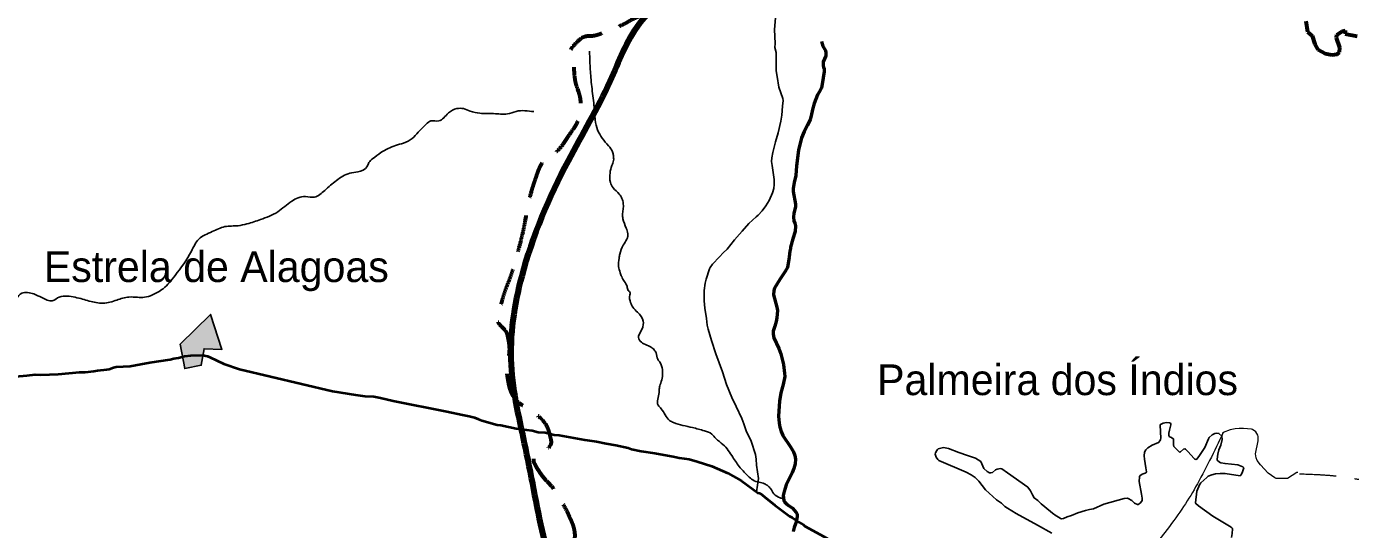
# Model space of a CAD drawing. Extents: x 553962 to 842807, y 8883888 to 9032388.
# Drawn here: x 741857 to 763398, y 8958856 to 8967044 of the extents above; entities that cross this region are included whole.
import ezdxf

# ---------------------------------------------------------------- set-up
doc = ezdxf.new("R2010")
doc.units = 0
doc.header["$LTSCALE"] = 200
doc.linetypes.add('LONG_DASH_SHORT_DASH', pattern=[9.9, 6, -1.2, 1.5, -1.2])
doc.linetypes.add('MEDIUM_DASHED', pattern=[4.5, 3, -1.5])
for name, color, linetype, lineweight in [('10', 7, 'MEDIUM_DASHED', 60), ('12', 7, 'Continuous', 25), ('14', 7, 'Continuous', 13), ('21', 7, 'Continuous', 25), ('24', 7, 'Continuous', 25), ('7', 7, 'LONG_DASH_SHORT_DASH', 60), ('9', 7, 'Continuous', 90)]:
    doc.layers.add(name, color=color, linetype=linetype, lineweight=lineweight)
doc.layers.add('41', color=7, linetype='Continuous')

msp = doc.modelspace()

# ---------------------------------------------------------------- hatches: boundary and pattern name
at = {"layer": '21'}
msp.add_hatch(color=256, dxfattribs=at).paths.add_polyline_path([(744356.4, 8961874.7), (744853, 8962358.3), (745037.2, 8961789.1), (744746.3, 8961798.3), (744699.8, 8961530.9), (744432.2, 8961475.3)])

# ---------------------------------------------------------------- linework, layer by layer
at = {"layer": '10'}
msp.add_open_spline([(751718.9, 8957290.2), (751531.6, 8957712.2), (750995.8, 8957861.4), (750836, 8958259.9), (750739.1, 8958501.4), (750810.6, 8958803), (750701.7, 8959043.4), (750649.5, 8959158.5), (750585.8, 8959273.1), (750522.6, 8959379.2), (750416.4, 8959557.6), (750245.2, 8959714.4), (750142.1, 8959894), (750059.8, 8960037.4), (750424.3, 8960195.8), (750388.3, 8960341.7), (750306, 8960675.5), (749757.2, 8960933.4), (749694.4, 8961281.9), (749657.1, 8961488.8), (749737.2, 8961760.6), (749694.4, 8961975.8), (749670.2, 8962097.1), (749510.2, 8962210.1), (749537.7, 8962334), (749613.3, 8962675.1), (749758.5, 8963019.6), (749851.1, 8963363.7), (749964, 8963783.7), (750022.5, 8964223.4), (750164.5, 8964639.7), (750243.4, 8964871.2), (750497.6, 8964991.5), (750634.5, 8965199.3), (750728.3, 8965341.6), (750833.7, 8965482.3), (750858.4, 8965647), (750892.9, 8965877.2), (750782, 8966109.4), (750768.8, 8966340.9), (750760.8, 8966481.8), (750668.1, 8966638.3), (750791.2, 8966766.2), (750923.4, 8966903.6), (751072.8, 8966882.1), (751216.6, 8966934), (751537.1, 8967049.7), (751840, 8967247.2), (752179.1, 8967269.8), (752291, 8967277.3), (752403, 8967284.8), (752514.9, 8967292.2), (752738.7, 8967307.2), (752962.6, 8967322.1), (753186.4, 8967337), (753247.3, 8967341.1), (753307.9, 8967370.8), (753353.8, 8967411.3)], degree=3, dxfattribs=at)
at = {"layer": '12'}
for points in [[(753798.1, 8969540.9), (753859.8, 8969409.4), (753909.1, 8969336.8), (753959.2, 8969249.6), (754012.5, 8969179), (754046.6, 8969117.8), (754069.8, 8969065.7), (754101.8, 8968966.1), (754161.6, 8968706.3), (754168.3, 8968520.8), (754116.9, 8968213), (754102.8, 8968082.3), (754094.2, 8967837.6), (754098.2, 8967608.9), (754095, 8967556.7), (754045.7, 8967185.6), (754028.2, 8966994.8), (754035.8, 8966766.1), (754034.7, 8966701.8), (754052, 8966621.5), (754053.6, 8966322.7), (754067.7, 8966231)], [(754067.7, 8966231), (754094.8, 8966053.9), (754159.8, 8965869.2), (754165.3, 8965840.1), (754154.7, 8965744.4), (754145.1, 8965598.1), (754131.9, 8965503.6), (754085.8, 8965310.9), (754041.9, 8965165.6), (753997.3, 8964994.1), (753981.7, 8964906.7), (753979, 8964845.2), (753990.8, 8964783.9), (754019.2, 8964554.2), (754021, 8964470.6), (754014.4, 8964409), (753992.6, 8964335.4), (753941.7, 8964212.4), (753888.1, 8964125.6), (753824, 8964043.5), (753762.8, 8963975.2), (753726.5, 8963946.3), (753606.8, 8963834.6), (753501, 8963710.1), (753459.3, 8963663.9)], [(753459.3, 8963663.9), (753375.2, 8963570.6), (753254.1, 8963422.1), (753189.6, 8963361.6), (753131.1, 8963293.6), (753017.7, 8963172.8), (752982.1, 8963123.5), (752970.7, 8963101.1), (752914.6, 8962932.2), (752900.9, 8962868.1), (752884.4, 8962747.8), (752884.2, 8962579.2), (752893.6, 8962459.8), (752918.2, 8962289)], [(752918.2, 8962289), (752933.3, 8962184.9), (752947.7, 8962120.1), (752999.2, 8961934.7), (753071.9, 8961715.6), (753180.7, 8961424), (753248.1, 8961217.1), (753248.1, 8961217.1), (753333.6, 8961006.6), (753405.8, 8960861.1), (753494.8, 8960666.1), (753525.5, 8960579.3)], [(753525.5, 8960579.3), (753567.3, 8960461.2), (753647.9, 8960293.1), (753719.6, 8960078), (753729.9, 8960000.8), (753736.5, 8959906), (753766.3, 8959686.5), (753736.3, 8959470.4)]]:
    msp.add_lwpolyline(points, dxfattribs=at)
at = {"layer": '12', "lineweight": 40}
for points in [[(741680.7, 8961348.7), (741862.6, 8961361.5), (742000.8, 8961377.5), (742091.8, 8961374.1), (742371.4, 8961382.9), (742720, 8961418.4), (742810.6, 8961420), (742952.1, 8961435.7), (743009.9, 8961446.4), (743164.6, 8961460), (743203.2, 8961467.8), (743274.7, 8961491.9), (743316.6, 8961501.9), (743544.7, 8961517.5), (743717.5, 8961546.2), (743866.4, 8961577.5), (744193.8, 8961624.7), (744252.3, 8961640.7), (744332.2, 8961650.4), (744428, 8961675.8), (744532, 8961687.5), (744726.7, 8961691.6), (744800.4, 8961679.5), (744837.6, 8961659.2), (745069.5, 8961555.1), (745320.6, 8961468.1), (746835.1, 8961107.2)], [(746835.1, 8961107.2), (747212.1, 8961045.9), (747363, 8961029.3), (747506.6, 8961018.9), (747617.2, 8960998.5), (747824.8, 8960950.1)], [(747824.8, 8960950.1), (748696.8, 8960775.7), (748951, 8960720.9), (749061.5, 8960701.6), (749146.4, 8960677), (749208.9, 8960650.1), (749264.1, 8960631.6), (749514.7, 8960562.8), (749573.6, 8960554.1), (749824.1, 8960500.3), (749993.7, 8960480.2), (750082, 8960465.4), (750181.5, 8960442.6), (750295.8, 8960435.7), (750443.2, 8960399.6), (750522, 8960394.7), (750939.1, 8960317.4), (751130.9, 8960287.1), (751285.6, 8960255.2), (751447.8, 8960232), (751646.7, 8960184), (751702.1, 8960166.7), (751856.8, 8960132.2), (752079.6, 8960098.7), (752168.1, 8960083)], [(752168.1, 8960083), (752376.2, 8960046), (752473.7, 8960024.1), (752636.8, 8960000.4), (752768, 8959966), (753007.9, 8959884.9), (753265, 8959774.4), (753487.3, 8959648.4), (753758.2, 8959455.5), (753784.2, 8959450.7), (753798.9, 8959443.4), (753866.8, 8959388.1)], [(753866.8, 8959388.1), (754029.7, 8959255.4), (754273.1, 8959074.6), (754315.3, 8959050.4), (754424.8, 8958977.4), (754499, 8958935.4), (754521.9, 8958913.6), (754830.4, 8958745.4), (754896.1, 8958704.8), (754948.1, 8958666.3), (755022.1, 8958627.1), (755080.2, 8958588.1), (755212.9, 8958510.5), (755342.6, 8958419.2), (755526.8, 8958316.3), (755751.2, 8958147.5)]]:
    msp.add_lwpolyline(points, dxfattribs=at)
at = {"layer": '14'}
msp.add_lwpolyline([(762539, 8959785.5), (762526.5, 8959782.1), (762447.5, 8959737.2), (762371.9, 8959688.1), (762188, 8959687.4), (762169, 8959695.8), (762058.2, 8959775.3), (761932.6, 8959909.4), (761880.9, 8959981.3), (761863.6, 8960025), (761852.7, 8960090.2), (761896.3, 8960301.7), (761898.2, 8960370.1), (761891.8, 8960394.3), (761858.6, 8960446.3), (761803.1, 8960482.1), (761785, 8960487.6), (761657.6, 8960503.3), (761588.8, 8960503.3), (761520, 8960497.3), (761442.8, 8960481.4), (761326.7, 8960433.8), (761317.3, 8960424.7), (761303.1, 8960378.2)], dxfattribs=at)
at = {"layer": '14', "linetype": 'MEDIUM_DASHED'}
msp.add_spline([(762566.7, 8959763.7), (763408.4, 8959695.8), (763753.5, 8959622.6), (764114.2, 8959559.8), (764542.9, 8959669.6), (764741.6, 8959915.3), (764720.7, 8960129.7), (764595.2, 8960323.1), (764490.6, 8960694.3), (764312.9, 8961070.7), (764229.2, 8961536), (764396.5, 8961750.3), (764929.8, 8962053.6), (765541.5, 8962006.5), (766027.7, 8961766), (766283.8, 8961593.5), (766466.8, 8961577.8), (766618.4, 8961776.5), (766670.7, 8962090.2), (766874.6, 8962247), (767287.6, 8962158.1), (767324.2, 8962132)], degree=3, dxfattribs=at)
at = {"layer": '14'}
msp.add_spline([(761326.7, 8960433.8), (760878.8, 8959550), (760374.9, 8958805.9), (759682, 8957166.3), (759809.7, 8957060.9)], degree=3, dxfattribs=at)
at = {"layer": '21'}
msp.add_lwpolyline([(744356.4, 8961874.7), (744853, 8962358.3), (745037.2, 8961789.1), (744746.3, 8961798.3), (744699.8, 8961530.9), (744432.2, 8961475.3)], close=True, dxfattribs=at)
for points in [[(760406.9, 8960599.4), (760351.2, 8960587.4), (760306.3, 8960567.9), (760304.1, 8960553.3), (760309.9, 8960343.7), (760307.6, 8960319.4), (760302.3, 8960306.5), (760277, 8960272.3), (760173.9, 8960227.9), (760102, 8960186.9), (760066.3, 8960155.5), (760048.5, 8960114.9), (760043.8, 8960055.7), (760047.2, 8959999.8), (760070.9, 8959859.8), (760077.3, 8959796.6), (760071.9, 8959782.9), (760055.5, 8959771.5), (760010.4, 8959755.9), (759970.5, 8959727.7), (759962.7, 8959712), (759957.3, 8959636.2), (760000.3, 8959433.2), (760011.1, 8959366.6), (760007.5, 8959329.7), (759980.1, 8959288.4), (759957.5, 8959276), (759943.8, 8959263.8), (759943.8, 8959263.8), (759931.4, 8959264.6), (759884.8, 8959286.2), (759838.1, 8959329.8), (759780.4, 8959363), (759763.1, 8959366.1), (759715.1, 8959363.1), (759387.5, 8959268.5), (759215.8, 8959195.5), (759154.3, 8959182.2), (759089.3, 8959164.5)], [(761303.1, 8960378.2), (761256.6, 8960420.7), (761211, 8960424.4), (761189, 8960420), (761148.3, 8960398.4), (761101, 8960352.7), (761089.5, 8960334.7), (761027.1, 8960191.2), (760943.1, 8960062.8), (760896.2, 8960002.8), (760882, 8959997.4), (760865.7, 8960003.5), (760853.2, 8960013.2), (760749.8, 8960127.6), (760712.2, 8960164.5), (760701.2, 8960167.6), (760679.8, 8960164.2), (760632.4, 8960121), (760616.8, 8960117.8), (760603.7, 8960126.1), (760526.3, 8960205.6), (760516.4, 8960233.9), (760520.7, 8960327.1), (760483.2, 8960353), (760453.9, 8960367.2), (760443.7, 8960384.1), (760443.7, 8960422.2), (760450.8, 8960474.1), (760476.4, 8960562.9), (760474.8, 8960577.8), (760467.9, 8960589.4), (760454.3, 8960595.3), (760406.9, 8960599.4)], [(761456.2, 8958896.2), (761158.8, 8959073.4), (760923.1, 8959244.1), (760881.8, 8959278.4), (760874.4, 8959292.7), (760897, 8959480.3), (760948.2, 8959595.3), (760963.9, 8959617.7), (761063.1, 8959703.5), (761082.5, 8959724.5), (761142.1, 8959747.5), (761202.2, 8959763.2), (761279.4, 8959770.2), (761356.4, 8959765.7), (761602.1, 8959732.9), (761613.8, 8959740.5), (761636.1, 8959780.9), (761661.5, 8959862.7), (761646.6, 8959874.6), (761567.3, 8959909.9), (761356.6, 8959929.5), (761288, 8959941.5), (761269.3, 8959950.7), (761230.4, 8959983.8), (761227.4, 8960000.2), (761237.8, 8960082), (761258.1, 8960151), (761288.7, 8960228.4), (761310.4, 8960320.3), (761303.1, 8960378.2)], [(756667.8, 8960142.8), (756646.1, 8960103.2), (756641.9, 8960082.9), (756655.4, 8960034.6), (756685.1, 8959993.4), (756700.1, 8959979.2), (757143.4, 8959788.8), (757225.5, 8959744.8), (757292.5, 8959702.4), (757351, 8959642), (757458.4, 8959500.5), (757638.5, 8959341.8), (757717.9, 8959284.2), (757774.1, 8959233.8), (757815.6, 8959204.4), (757958.2, 8959117.6), (758306, 8958929.9), (758539.4, 8958798.4)], [(757025.3, 8960111), (756856.9, 8960173.6), (756774.4, 8960189), (756690.4, 8960169.5), (756676.8, 8960159.2), (756667.8, 8960142.8)], [(757384.3, 8959963), (757296.5, 8960017), (757165.6, 8960058.9), (757025.3, 8960111)], [(759089.3, 8959164.5), (758959.7, 8959128.9), (758856.5, 8959082.7), (758786.4, 8959061), (758729.8, 8959035.8), (758696.2, 8959030.6), (758679.5, 8959033.6), (758657.5, 8959052.8), (758608.3, 8959079.4), (758549.1, 8959121.3), (758427, 8959226.7), (758365.1, 8959274.5), (758308.6, 8959327.6), (758250.8, 8959371), (758222.4, 8959421.7), (758194.1, 8959488.8), (758147.7, 8959547.5), (757819.2, 8959780.1), (757726.2, 8959841.5), (757701.7, 8959847.4), (757651.1, 8959840.7), (757620.3, 8959829.3), (757571.8, 8959784.6), (757543.6, 8959777.7), (757522.3, 8959779.8), (757486.6, 8959802), (757431.8, 8959850.2), (757384.3, 8959963)], [(761460.2, 8958729), (761471.4, 8958793.2), (761478, 8958868), (761475.3, 8958881.2), (761456.2, 8958896.2)]]:
    msp.add_lwpolyline(points, dxfattribs=at)
at = {"layer": '24', "lineweight": 53}
for points in [[(754791, 8966800.1), (754815.2, 8966726), (754850.2, 8966663.9), (754863.5, 8966627.2), (754863, 8966568.8), (754819.6, 8966468.8), (754819.5, 8966405.5), (754823.4, 8966383.8), (754834.5, 8966356.5), (754835.4, 8966312.8), (754803.5, 8966105), (754789.3, 8966046.3), (754763, 8965990.7), (754725.1, 8965929.4), (754670.4, 8965790.2), (754645.4, 8965692), (754625.8, 8965590.1), (754606.6, 8965531.7), (754565, 8965436.8), (754508.3, 8965334.6), (754468.2, 8965229.1), (754418, 8965028.8), (754385.8, 8964773.7), (754376.5, 8964620.7), (754346.6, 8964503.9), (754329.8, 8964405.4), (754330.8, 8964358.1), (754367.8, 8964150.3), (754367.2, 8964106.8), (754343, 8964004.7), (754338.2, 8963942.6), (754341.4, 8963879.5), (754356.8, 8963844.3), (754367.2, 8963800.6), (754364.2, 8963706.1), (754324.4, 8963585.7), (754286.8, 8963450), (754285.7, 8963432), (754273.9, 8963387.1), (754266, 8963290.7), (754236.9, 8963123.5), (754201.7, 8963057.3), (754114.6, 8962926), (754027.8, 8962785.2), (754016.9, 8962748.7), (754010.6, 8962674.3), (754066.2, 8962478), (754076.2, 8962418.6), (754066.8, 8962303.7), (754054.9, 8962239.9), (754034.7, 8962164.2), (754002.5, 8962083.6), (754003.6, 8962036.3), (754018, 8961976.9), (754099.6, 8961801.3), (754131.9, 8961713.6), (754174.2, 8961542.5), (754191.4, 8961398.6), (754193.2, 8961347.2), (754168.7, 8961215.5), (754129.2, 8961079.8), (754106, 8960948.1), (754094.1, 8960701.2), (754103.1, 8960586), (754113, 8960522.2)], [(754113, 8960522.2), (754133.2, 8960450.2), (754164.6, 8960385.9), (754285.4, 8960201), (754333.3, 8960119.1), (754358.5, 8960059.1), (754366.7, 8960003.6), (754361.1, 8959927.4), (754342.9, 8959851.5), (754312.2, 8959776.4), (754218.7, 8959583.9), (754182.3, 8959476.4), (754169.4, 8959412.5), (754180.9, 8959330), (754188.6, 8959309.7), (754216.4, 8959278.5), (754249.1, 8959251.2), (754317.6, 8959205.1), (754378.4, 8959135.3), (754396.6, 8959107.3), (754395.3, 8959068.2), (754385.8, 8959005.2), (754369.7, 8958949.7), (754345.2, 8958889.9), (754331, 8958822.6)]]:
    msp.add_lwpolyline(points, dxfattribs=at)
at = {"layer": '24'}
for points in [[(754791, 8966800.1), (754815.2, 8966726), (754850.2, 8966663.9), (754863.5, 8966627.2), (754863, 8966568.8), (754819.6, 8966468.8), (754819.5, 8966405.5), (754823.4, 8966383.8), (754834.5, 8966356.5), (754835.4, 8966312.8), (754803.5, 8966105), (754789.3, 8966046.3), (754763, 8965990.7), (754725.1, 8965929.4), (754670.4, 8965790.2), (754645.4, 8965692), (754625.8, 8965590.1), (754606.6, 8965531.7), (754565, 8965436.8), (754508.3, 8965334.6), (754468.2, 8965229.1), (754418, 8965028.8), (754385.8, 8964773.7), (754376.5, 8964620.7), (754346.6, 8964503.9), (754329.8, 8964405.4), (754330.8, 8964358.1), (754367.8, 8964150.3), (754367.2, 8964106.8), (754343, 8964004.7), (754338.2, 8963942.6), (754341.4, 8963879.5), (754356.8, 8963844.3), (754367.2, 8963800.6), (754364.2, 8963706.1), (754324.4, 8963585.7), (754286.8, 8963450), (754285.7, 8963432), (754273.9, 8963387.1), (754266, 8963290.7), (754236.9, 8963123.5), (754201.7, 8963057.3), (754114.6, 8962926), (754027.8, 8962785.2), (754016.9, 8962748.7), (754010.6, 8962674.3), (754066.2, 8962478), (754076.2, 8962418.6), (754066.8, 8962303.7), (754054.9, 8962239.9), (754034.7, 8962164.2), (754002.5, 8962083.6), (754003.6, 8962036.3), (754018, 8961976.9), (754099.6, 8961801.3), (754131.9, 8961713.6), (754174.2, 8961542.5), (754191.4, 8961398.6), (754193.2, 8961347.2), (754168.7, 8961215.5), (754129.2, 8961079.8), (754106, 8960948.1), (754094.1, 8960701.2), (754103.1, 8960586), (754113, 8960522.2)], [(754113, 8960522.2), (754133.2, 8960450.2), (754164.6, 8960385.9), (754285.4, 8960201), (754333.3, 8960119.1), (754358.5, 8960059.1), (754366.7, 8960003.6), (754361.1, 8959927.4), (754342.9, 8959851.5), (754312.2, 8959776.4), (754218.7, 8959583.9), (754182.3, 8959476.4), (754169.4, 8959412.5), (754180.9, 8959330), (754188.6, 8959309.7), (754216.4, 8959278.5), (754249.1, 8959251.2), (754317.6, 8959205.1), (754378.4, 8959135.3), (754396.6, 8959107.3), (754395.3, 8959068.2), (754385.8, 8959005.2), (754369.7, 8958949.7), (754345.2, 8958889.9), (754331, 8958822.6)]]:
    msp.add_lwpolyline(points, dxfattribs=at)
for points in [[(754168.1, 8959356.7), (754118.5, 8959373.3), (754015.9, 8959439.5), (753963, 8959522.3), (753920, 8959565.3), (753863.7, 8959601.7), (753777.7, 8959624.9), (753671.8, 8959664.6), (753599, 8959727.5), (753470, 8959860), (753347.6, 8960035.4), (753188.7, 8960240.7), (753072.9, 8960336.7), (753006.8, 8960409.6), (752887.7, 8960462.5), (752692.4, 8960515.5), (752381.4, 8960598.3), (752318.6, 8960631.4), (752182.9, 8960823.4), (752133.3, 8960879.7), (752149.8, 8961088.3), (752153.1, 8961154.5), (752176.3, 8961240.6), (752202.8, 8961346.5), (752202.8, 8961459.1), (752163.1, 8961578.2), (752126.7, 8961627.9), (752100.2, 8961730.6), (752067.1, 8961783.5), (752020.8, 8961823.2), (751842.1, 8961922.6), (751815.6, 8962002), (751828.9, 8962035.1), (751891.7, 8962194.1), (751891.7, 8962247), (751799.1, 8962392.7), (751723, 8962475.5), (751686.6, 8962551.6), (751673.4, 8962674.1), (751680, 8962710.5), (751646.7, 8962746), (751629.2, 8962814.3), (751582.4, 8962896.2), (751541.5, 8962972.3), (751516.1, 8963036.6), (751490.8, 8963138), (751498.6, 8963270.7), (751510.3, 8963338.9), (751566.8, 8963485.2), (751623.3, 8963580.8), (751638.9, 8963627.6), (751638.9, 8963670.5), (751613.6, 8963762.2), (751561, 8963914.3), (751555.1, 8963990.3), (751566.8, 8964163.9), (751545.4, 8964241.9), (751500.6, 8964314.1), (751401.2, 8964419.4), (751358.3, 8964503.3), (751350.5, 8964659.3), (751381.7, 8964780.2), (751408.9, 8964864.1), (751405, 8964942.1), (751391.4, 8965002.6), (751327.1, 8965100.1), (751223.8, 8965226.9), (751149.7, 8965359.5), (751110.7, 8965523.3), (751102.9, 8965618.9), (751071.8, 8965913.4), (751038.6, 8966215.7), (751023, 8966471), (751017.2, 8966644)], [(748358.1, 8965451.5), (748438.1, 8965506.5), (748563, 8965506.5), (748723, 8965636.5), (748857.9, 8965706.6), (748967.9, 8965706.6), (749077.8, 8965666.6), (749232.8, 8965631.5), (749457.7, 8965626.5), (749682.7, 8965621.5), (749822.6, 8965661.6), (750112, 8965657.9)], [(738367.7, 8959924.4), (738437.2, 8960071.1), (738471.9, 8960121.3), (738537.5, 8960171.6), (738630.2, 8960202.5), (738765.3, 8960248.8), (738950.5, 8960322.2), (739124.2, 8960357), (739313.4, 8960368.5), (739359.7, 8960368.5), (739506.3, 8960291.3), (739610.6, 8960229.5), (739660.8, 8960198.6), (739703.2, 8960210.2), (739761.1, 8960275.8), (739826.7, 8960310.6), (739919.4, 8960314.5), (740031.3, 8960372.4), (740096.9, 8960453.5), (740178, 8960523), (740239.7, 8960542.3), (740340.1, 8960557.8), (740509.9, 8960496), (740648.9, 8960465.1), (740753.1, 8960465.1), (740865, 8960488.3), (740926.8, 8960519.2), (741135.2, 8960677.5), (741193.1, 8960747.1), (741278, 8960812.7), (741293.5, 8960851.3), (741300.5, 8960850.1), (741255.5, 8960925.1), (741195.5, 8961035.2), (741220.5, 8961105.2), (741225.5, 8961275.2), (741235.5, 8961375.3), (741255.5, 8961460.3), (741305.5, 8961510.3), (741355.4, 8961545.3), (741395.4, 8961605.3), (741440.4, 8961675.3), (741500.4, 8961730.4), (741545.4, 8961795.4), (741540.4, 8961925.4), (741555.4, 8962015.5), (741660.3, 8962135.5), (741690.3, 8962305.5), (741680.3, 8962425.6), (741700.3, 8962620.6), (741780.3, 8962700.7), (741975.2, 8962690.7), (742105.2, 8962630.6), (742195.2, 8962590.6), (742275.1, 8962580.6), (742390.1, 8962640.6), (742520.1, 8962655.6), (742770, 8962605.6), (742989.9, 8962550.6), (743104.8, 8962540.6), (743324.8, 8962590.6), (743524.7, 8962640.6), (743664.7, 8962635.6), (743774.6, 8962635.6), (743904.6, 8962675.7), (744079.5, 8962775.7), (744274.5, 8962990.7), (744539.4, 8963385.9), (744659.3, 8963580.9), (744879.3, 8963706), (745084.2, 8963786), (745299.1, 8963801), (745444.1, 8963831), (745664, 8963901), (745943.9, 8964026.1), (746173.8, 8964201.1), (746393.8, 8964276.1), (746543.7, 8964266.1), (746708.6, 8964376.2), (746898.6, 8964536.2), (747118.5, 8964656.2), (747248.5, 8964676.2), (747398.4, 8964766.3), (747428.4, 8964831.3), (747488.4, 8964891.3), (747623.3, 8964991.3), (747863.3, 8965106.4), (747993.2, 8965146.4), (748133.2, 8965221.4), (748228.1, 8965321.5), (748358.1, 8965451.5)]]:
    msp.add_spline(points, degree=3, dxfattribs=at)
at = {"layer": '7'}
for points in [[(762672.7, 8967130.8), (762696.2, 8966959), (762775.9, 8966891.5), (762816.7, 8966756.5), (762864.1, 8966670.5)], [(762864.1, 8966670.5), (762988, 8966606.5), (762988, 8966606.5), (763095.2, 8966585), (763183.7, 8966590.9), (763219.9, 8966628.1), (763224.1, 8966703.1), (763170.7, 8966857.1), (763174.8, 8966906), (763262.9, 8966969), (763309.8, 8966977.2), (763310.4, 8966921.6), (763507.9, 8966888.4)], [(762864.1, 8966670.5), (762988, 8966606.5), (762988, 8966606.5), (763095.2, 8966585), (763183.7, 8966590.9), (763219.9, 8966628.1), (763224.1, 8966703.1), (763170.7, 8966857.1), (763174.8, 8966906), (763262.9, 8966969), (763309.8, 8966977.2), (763310.4, 8966921.6), (763507.9, 8966888.4)]]:
    msp.add_lwpolyline(points, dxfattribs=at)
at = {"layer": '9'}
msp.add_spline([(750521.5, 8957798.6), (750290, 8958657.6), (749980, 8960173.9), (749746.6, 8961538.9), (749919.1, 8962982.1), (750673.6, 8964858.9), (751354.2, 8966153.2), (751832.9, 8967092.2), (752515.2, 8967905.8), (752689.9, 8968716.5), (752991.6, 8969502.6), (753167.8, 8969908.5), (753010.5, 8971299.2), (753439.5, 8973954.2)], degree=3, dxfattribs=at)

# ---------------------------------------------------------------- texts
at = {"layer": '41'}
for s, p in [('Estrela de Alagoas', (742139.2, 8962884.6)), ('Palmeira dos Índios', (755696.3, 8961044.2))]:
    msp.add_text(s, height=500, dxfattribs=at).set_placement(p)

doc.saveas('drawing.dxf')
